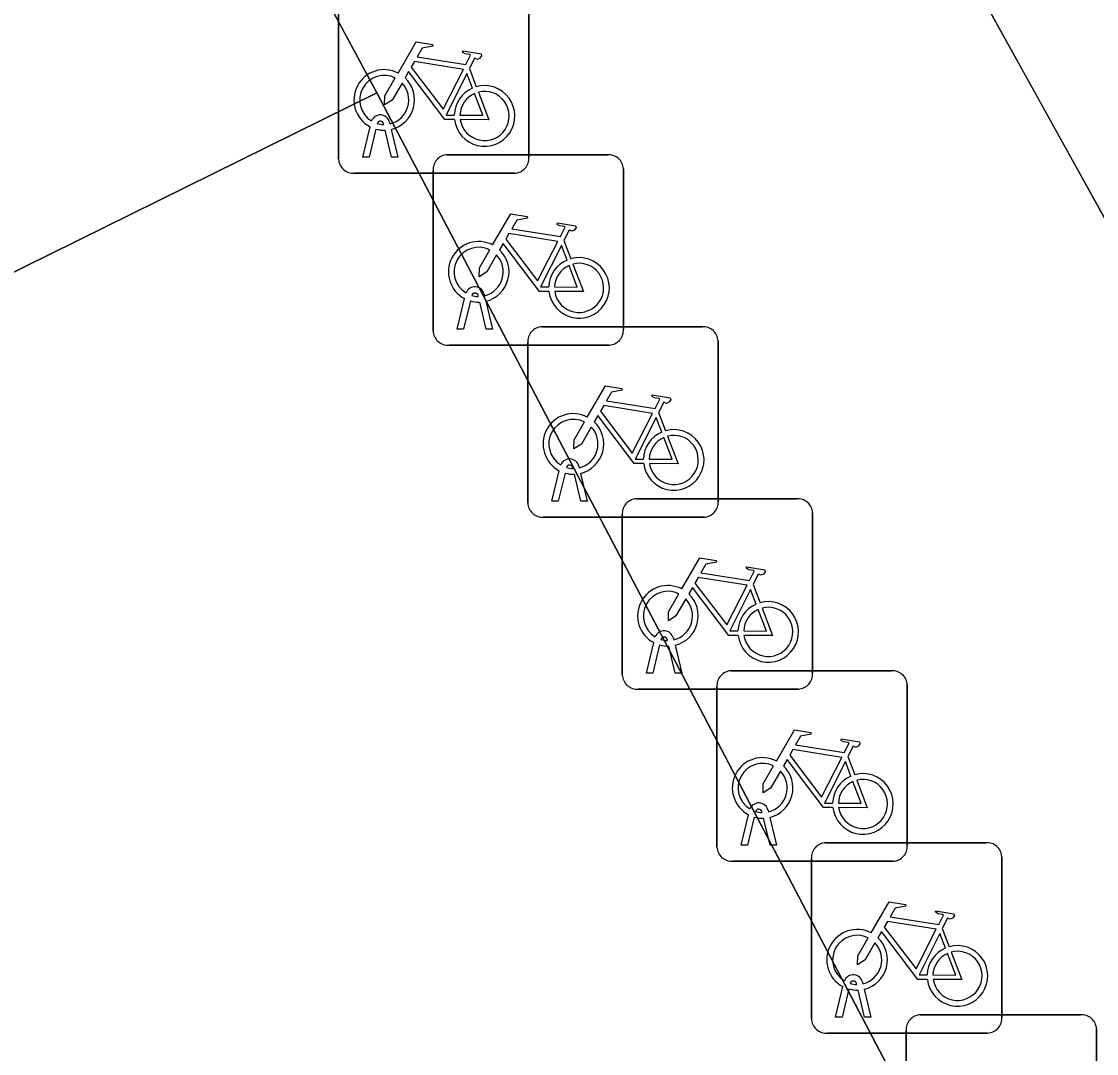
# Model space of a CAD drawing. Extents: x 161838 to 162344, y 381620 to 382160.
# Drawn here: x 162064.51 to 162070.15, y 381942.78 to 381948.2 of the extents above; entities that cross this region are included whole.
import ezdxf

# ---------------------------------------------------------------- set-up
doc = ezdxf.new("R2010")
doc.units = 0
for name, color, linetype in [('IMGEO_Fietsenrek', 7, 'Continuous'), ('IMGEO_Pand', 7, 'Continuous'), ('IMGEO_Voetpad_gesloten', 7, 'Continuous'), ('IMGEO_Voetpad_open', 7, 'Continuous')]:
    doc.layers.add(name, color=color, linetype=linetype)

msp = doc.modelspace()

# ---------------------------------------------------------------- linework, layer by layer
at = {"layer": 'IMGEO_Fietsenrek'}
for p, q in [((162066.1695, 381947.4739), (162066.1695, 381948.3148)), ((162066.1695, 381948.3148), (162066.1695, 381947.4739)), ((162067.1685, 381948.3241), (162067.1685, 381947.4832)), ((162067.1685, 381947.4832), (162067.1685, 381948.3241)), ((162066.8562, 381947.9482), (162066.8925, 381947.853)), ((162066.2965, 381947.4833), (162066.3348, 381947.6433)), ((162066.3652, 381947.6311), (162066.3299, 381947.4833)), ((162066.4069, 381947.6549), (162066.4059, 381947.6592)), ((162066.448, 381947.4833), (162066.4141, 381947.625)), ((162066.4376, 381947.6664), (162066.4394, 381947.6585)), ((162066.4464, 381947.6293), (162066.4814, 381947.4833)), ((162066.3299, 381947.4833), (162066.2965, 381947.4833)), ((162066.4814, 381947.4833), (162066.448, 381947.4833)), ((162066.7399, 381947.4965), (162067.5808, 381947.4965)), ((162067.5808, 381947.4965), (162066.7399, 381947.4965)), ((162067.0941, 381947.3995), (162066.2532, 381947.3995)), ((162066.2532, 381947.3995), (162067.0941, 381947.3995)), ((162066.6655, 381946.5719), (162066.6655, 381947.4128)), ((162066.6655, 381947.4128), (162066.6655, 381946.5719)), ((162067.6645, 381947.4221), (162067.6645, 381946.5812)), ((162067.6645, 381946.5812), (162067.6645, 381947.4221)), ((162067.3522, 381947.0462), (162067.3885, 381946.951)), ((162066.7925, 381946.5813), (162066.8308, 381946.7413)), ((162066.8612, 381946.7291), (162066.8259, 381946.5813)), ((162066.9029, 381946.7529), (162066.9019, 381946.7572)), ((162066.944, 381946.5813), (162066.9101, 381946.723)), ((162066.9336, 381946.7644), (162066.9354, 381946.7565)), ((162066.9424, 381946.7273), (162066.9774, 381946.5813)), ((162066.8259, 381946.5813), (162066.7925, 381946.5813)), ((162066.9774, 381946.5813), (162066.944, 381946.5813)), ((162067.2369, 381946.5935), (162068.0778, 381946.5935)), ((162068.0778, 381946.5935), (162067.2369, 381946.5935)), ((162067.5901, 381946.4975), (162066.7492, 381946.4975)), ((162066.7492, 381946.4975), (162067.5901, 381946.4975)), ((162067.1625, 381945.6689), (162067.1625, 381946.5098)), ((162067.1625, 381946.5098), (162067.1625, 381945.6689)), ((162068.1615, 381946.5191), (162068.1615, 381945.6782)), ((162068.1615, 381945.6782), (162068.1615, 381946.5191)), ((162067.8492, 381946.1432), (162067.8855, 381946.048)), ((162067.2895, 381945.6783), (162067.3278, 381945.8383)), ((162067.3582, 381945.8261), (162067.3229, 381945.6783)), ((162067.3999, 381945.8499), (162067.3989, 381945.8542)), ((162067.441, 381945.6783), (162067.4071, 381945.82)), ((162067.4306, 381945.8614), (162067.4324, 381945.8535)), ((162067.4394, 381945.8243), (162067.4744, 381945.6783)), ((162067.3229, 381945.6783), (162067.2895, 381945.6783)), ((162067.4744, 381945.6783), (162067.441, 381945.6783)), ((162067.7329, 381945.6915), (162068.5738, 381945.6915)), ((162068.5738, 381945.6915), (162067.7329, 381945.6915)), ((162068.0871, 381945.5945), (162067.2462, 381945.5945)), ((162067.2462, 381945.5945), (162068.0871, 381945.5945)), ((162067.6585, 381944.7669), (162067.6585, 381945.6078)), ((162067.6585, 381945.6078), (162067.6585, 381944.7669)), ((162068.6575, 381945.6171), (162068.6575, 381944.7762)), ((162068.6575, 381944.7762), (162068.6575, 381945.6171)), ((162068.3452, 381945.2412), (162068.3815, 381945.146)), ((162067.7855, 381944.7763), (162067.8238, 381944.9363)), ((162067.8542, 381944.9241), (162067.8189, 381944.7763)), ((162067.8959, 381944.9479), (162067.8949, 381944.9522)), ((162067.937, 381944.7763), (162067.9031, 381944.918)), ((162067.9266, 381944.9594), (162067.9284, 381944.9515)), ((162067.9354, 381944.9223), (162067.9704, 381944.7763)), ((162067.8189, 381944.7763), (162067.7855, 381944.7763)), ((162067.9704, 381944.7763), (162067.937, 381944.7763)), ((162068.2299, 381944.7885), (162069.0708, 381944.7885)), ((162069.0708, 381944.7885), (162068.2299, 381944.7885)), ((162068.5831, 381944.6925), (162067.7422, 381944.6925)), ((162067.7422, 381944.6925), (162068.5831, 381944.6925)), ((162068.1555, 381943.8639), (162068.1555, 381944.7048)), ((162068.1555, 381944.7048), (162068.1555, 381943.8639)), ((162069.1545, 381944.7141), (162069.1545, 381943.8732)), ((162069.1545, 381943.8732), (162069.1545, 381944.7141)), ((162068.8422, 381944.3382), (162068.8785, 381944.243)), ((162068.2825, 381943.8733), (162068.3208, 381944.0333)), ((162068.3512, 381944.0211), (162068.3159, 381943.8733)), ((162068.3929, 381944.0449), (162068.3919, 381944.0492)), ((162068.434, 381943.8733), (162068.4001, 381944.015)), ((162068.4236, 381944.0564), (162068.4254, 381944.0485)), ((162068.4324, 381944.0193), (162068.4674, 381943.8733)), ((162068.3159, 381943.8733), (162068.2825, 381943.8733)), ((162068.4674, 381943.8733), (162068.434, 381943.8733)), ((162068.7259, 381943.8865), (162069.5668, 381943.8865)), ((162069.5668, 381943.8865), (162068.7259, 381943.8865)), ((162069.0801, 381943.7895), (162068.2392, 381943.7895)), ((162068.2392, 381943.7895), (162069.0801, 381943.7895)), ((162068.6515, 381942.9619), (162068.6515, 381943.8028)), ((162068.6515, 381943.8028), (162068.6515, 381942.9619)), ((162069.6505, 381943.8121), (162069.6505, 381942.9712)), ((162069.6505, 381942.9712), (162069.6505, 381943.8121)), ((162069.3382, 381943.4362), (162069.3745, 381943.341)), ((162068.7785, 381942.9713), (162068.8168, 381943.1313)), ((162068.8472, 381943.1191), (162068.8119, 381942.9713)), ((162068.8889, 381943.1429), (162068.8879, 381943.1472)), ((162068.93, 381942.9713), (162068.8961, 381943.113)), ((162068.9196, 381943.1544), (162068.9214, 381943.1465)), ((162068.9284, 381943.1173), (162068.9634, 381942.9713)), ((162068.8119, 381942.9713), (162068.7785, 381942.9713)), ((162068.9634, 381942.9713), (162068.93, 381942.9713)), ((162069.2229, 381942.9835), (162070.0638, 381942.9835)), ((162070.0638, 381942.9835), (162069.2229, 381942.9835)), ((162069.5761, 381942.8875), (162068.7352, 381942.8875)), ((162068.7352, 381942.8875), (162069.5761, 381942.8875)), ((162069.1485, 381942.0589), (162069.1485, 381942.8998)), ((162069.1485, 381942.8998), (162069.1485, 381942.0589)), ((162070.1475, 381942.9091), (162070.1475, 381942.0682)), ((162070.1475, 381942.0682), (162070.1475, 381942.9091))]:
    msp.add_line(p, q, dxfattribs=at)
for points in [[(162066.4821, 381947.9252), (162066.5768, 381948.0887), (162066.663, 381948.0749), (162066.6647, 381948.0662), (162066.6086, 381948.0553), (162066.5824, 381948.01), (162066.8376, 381947.9692)], [(162066.8376, 381947.9692), (162066.8626, 381948.018), (162066.8575, 381948.022), (162066.8343, 381948.0257), (162066.8216, 381948.0332), (162066.8206, 381948.0363), (162066.8228, 381948.0409), (162066.9176, 381948.0258), (162066.9199, 381948.0155), (162066.9105, 381948.0031), (162066.8981, 381947.9967), (162066.8836, 381948.0029), (162066.8562, 381947.9482)], [(162066.8247, 381947.944), (162066.5679, 381947.985), (162066.5512, 381947.9562), (162066.7182, 381947.7359), (162066.8247, 381947.944)], [(162066.7778, 381947.6805), (162066.7281, 381947.6806), (162066.5374, 381947.9323), (162066.5184, 381947.8995)], [(162066.8727, 381947.846), (162066.8434, 381947.9228), (162066.734, 381947.7047), (162066.7767, 381947.7046)], [(162066.5028, 381947.8727), (162066.4512, 381947.7835), (162066.4113, 381947.7575), (162066.4125, 381947.805), (162066.467, 381947.8992)], [(162066.8067, 381947.7045), (162066.9266, 381947.7043), (162066.8834, 381947.8179)], [(162066.9032, 381947.8248), (162066.9582, 381947.6802), (162066.8081, 381947.6805)], [(162066.9781, 381947.0232), (162067.0728, 381947.1867), (162067.159, 381947.1729), (162067.1607, 381947.1642), (162067.1046, 381947.1533), (162067.0784, 381947.108), (162067.3336, 381947.0672)], [(162067.3336, 381947.0672), (162067.3586, 381947.116), (162067.3535, 381947.12), (162067.3303, 381947.1237), (162067.3176, 381947.1312), (162067.3166, 381947.1343), (162067.3188, 381947.1389), (162067.4136, 381947.1238), (162067.4159, 381947.1135), (162067.4065, 381947.1011), (162067.3941, 381947.0947), (162067.3796, 381947.1009), (162067.3522, 381947.0462)], [(162067.3207, 381947.042), (162067.0639, 381947.083), (162067.0472, 381947.0542), (162067.2142, 381946.8339), (162067.3207, 381947.042)], [(162067.2738, 381946.7785), (162067.2241, 381946.7786), (162067.0334, 381947.0303), (162067.0144, 381946.9975)], [(162067.3687, 381946.944), (162067.3394, 381947.0208), (162067.23, 381946.8027), (162067.2727, 381946.8026)], [(162066.9988, 381946.9707), (162066.9472, 381946.8815), (162066.9073, 381946.8555), (162066.9085, 381946.903), (162066.963, 381946.9972)], [(162067.3027, 381946.8025), (162067.4226, 381946.8023), (162067.3794, 381946.9159)], [(162067.3992, 381946.9228), (162067.4542, 381946.7782), (162067.3041, 381946.7785)], [(162067.4751, 381946.1202), (162067.5698, 381946.2837), (162067.656, 381946.2699), (162067.6577, 381946.2612), (162067.6016, 381946.2503), (162067.5754, 381946.205), (162067.8306, 381946.1642)], [(162067.8306, 381946.1642), (162067.8556, 381946.213), (162067.8505, 381946.217), (162067.8273, 381946.2207), (162067.8146, 381946.2282), (162067.8136, 381946.2313), (162067.8158, 381946.2359), (162067.9106, 381946.2208), (162067.9129, 381946.2105), (162067.9035, 381946.1981), (162067.8911, 381946.1917), (162067.8766, 381946.1979), (162067.8492, 381946.1432)], [(162067.8177, 381946.139), (162067.5609, 381946.18), (162067.5442, 381946.1512), (162067.7112, 381945.9309), (162067.8177, 381946.139)], [(162067.7708, 381945.8755), (162067.7211, 381945.8756), (162067.5304, 381946.1273), (162067.5114, 381946.0945)], [(162067.8657, 381946.041), (162067.8364, 381946.1178), (162067.727, 381945.8997), (162067.7697, 381945.8996)], [(162067.4958, 381946.0677), (162067.4442, 381945.9785), (162067.4043, 381945.9525), (162067.4055, 381946), (162067.46, 381946.0942)], [(162067.7997, 381945.8995), (162067.9196, 381945.8993), (162067.8764, 381946.0129)], [(162067.8962, 381946.0198), (162067.9512, 381945.8752), (162067.8011, 381945.8755)], [(162067.9711, 381945.2182), (162068.0658, 381945.3817), (162068.152, 381945.3679), (162068.1537, 381945.3592), (162068.0976, 381945.3483), (162068.0714, 381945.303), (162068.3266, 381945.2622)], [(162068.3266, 381945.2622), (162068.3516, 381945.311), (162068.3465, 381945.315), (162068.3233, 381945.3187), (162068.3106, 381945.3262), (162068.3096, 381945.3293), (162068.3118, 381945.3339), (162068.4066, 381945.3188), (162068.4089, 381945.3085), (162068.3995, 381945.2961), (162068.3871, 381945.2897), (162068.3726, 381945.2959), (162068.3452, 381945.2412)], [(162068.3137, 381945.237), (162068.0569, 381945.278), (162068.0402, 381945.2492), (162068.2072, 381945.0289), (162068.3137, 381945.237)], [(162068.2668, 381944.9735), (162068.2171, 381944.9736), (162068.0264, 381945.2253), (162068.0074, 381945.1925)], [(162068.3617, 381945.139), (162068.3324, 381945.2158), (162068.223, 381944.9977), (162068.2657, 381944.9976)], [(162067.9918, 381945.1657), (162067.9402, 381945.0765), (162067.9003, 381945.0505), (162067.9015, 381945.098), (162067.956, 381945.1922)], [(162068.2957, 381944.9975), (162068.4156, 381944.9973), (162068.3724, 381945.1109)], [(162068.3922, 381945.1178), (162068.4472, 381944.9732), (162068.2971, 381944.9735)], [(162068.4681, 381944.3152), (162068.5628, 381944.4787), (162068.649, 381944.4649), (162068.6507, 381944.4562), (162068.5946, 381944.4453), (162068.5684, 381944.4), (162068.8236, 381944.3592)], [(162068.8236, 381944.3592), (162068.8486, 381944.408), (162068.8435, 381944.412), (162068.8203, 381944.4157), (162068.8076, 381944.4232), (162068.8066, 381944.4263), (162068.8088, 381944.4309), (162068.9036, 381944.4158), (162068.9059, 381944.4055), (162068.8965, 381944.3931), (162068.8841, 381944.3867), (162068.8696, 381944.3929), (162068.8422, 381944.3382)], [(162068.8107, 381944.334), (162068.5539, 381944.375), (162068.5372, 381944.3462), (162068.7042, 381944.1259), (162068.8107, 381944.334)], [(162068.7638, 381944.0705), (162068.7141, 381944.0706), (162068.5234, 381944.3223), (162068.5044, 381944.2895)], [(162068.8587, 381944.236), (162068.8294, 381944.3128), (162068.72, 381944.0947), (162068.7627, 381944.0946)], [(162068.4888, 381944.2627), (162068.4372, 381944.1735), (162068.3973, 381944.1475), (162068.3985, 381944.195), (162068.453, 381944.2892)], [(162068.7927, 381944.0945), (162068.9126, 381944.0943), (162068.8694, 381944.2079)], [(162068.8892, 381944.2148), (162068.9442, 381944.0702), (162068.7941, 381944.0705)], [(162068.9641, 381943.4132), (162069.0588, 381943.5767), (162069.145, 381943.5629), (162069.1467, 381943.5542), (162069.0906, 381943.5433), (162069.0644, 381943.498), (162069.3196, 381943.4572)], [(162069.3196, 381943.4572), (162069.3446, 381943.506), (162069.3395, 381943.51), (162069.3163, 381943.5137), (162069.3036, 381943.5212), (162069.3026, 381943.5243), (162069.3048, 381943.5289), (162069.3996, 381943.5138), (162069.4019, 381943.5035), (162069.3925, 381943.4911), (162069.3801, 381943.4847), (162069.3656, 381943.4909), (162069.3382, 381943.4362)], [(162069.3067, 381943.432), (162069.0499, 381943.473), (162069.0332, 381943.4442), (162069.2002, 381943.2239), (162069.3067, 381943.432)], [(162068.9848, 381943.3607), (162068.9332, 381943.2715), (162068.8933, 381943.2455), (162068.8945, 381943.293), (162068.949, 381943.3872)], [(162069.2598, 381943.1685), (162069.2101, 381943.1686), (162069.0194, 381943.4203), (162069.0004, 381943.3875)], [(162069.3547, 381943.334), (162069.3254, 381943.4108), (162069.216, 381943.1927), (162069.2587, 381943.1926)], [(162069.2887, 381943.1925), (162069.4086, 381943.1923), (162069.3654, 381943.3059)], [(162069.3852, 381943.3128), (162069.4402, 381943.1682), (162069.2901, 381943.1685)]]:
    msp.add_lwpolyline(points, dxfattribs=at)
for centre, radius, start, end in [((162066.4091, 381947.7839), 0.159, 62.6766, 242.1369), ((162066.4091, 381947.7839), 0.129, 63.3192, 238.903), ((162066.4091, 381947.7839), 0.129, 283.6043, 43.4302), ((162066.4091, 381947.7839), 0.159, 283.5766, 46.6042), ((162066.9357, 381947.6999), 0.159, 113.3408, 178.3217), ((162066.9357, 381947.6999), 0.159, 187.0065, 105.7708), ((162066.9357, 381947.6999), 0.129, 113.923, 177.9556), ((162066.9357, 381947.6999), 0.129, 188.6715, 104.5883), ((162066.3889, 381947.6553), 0.0499, 12.8025, 158.6934), ((162066.4091, 381947.7839), 0.159, 253.9967, 271.7867), ((162066.3889, 381947.6553), 0.0174, 12.8025, 163.4502), ((162066.4091, 381947.7839), 0.129, 253.415, 269.0204), ((162066.2474, 381947.4772), 0.0779, 182.4484, 274.2845), ((162066.2474, 381947.4772), 0.0779, 182.4484, 274.2845), ((162066.7432, 381947.4186), 0.0779, 92.4484, 184.2845), ((162066.7432, 381947.4186), 0.0779, 92.4484, 184.2845), ((162067.0908, 381947.4774), 0.0779, 272.4484, 4.2845), ((162067.0908, 381947.4774), 0.0779, 272.4484, 4.2845), ((162067.5866, 381947.4188), 0.0779, 2.4484, 94.2845), ((162067.5866, 381947.4188), 0.0779, 2.4484, 94.2845), ((162066.9051, 381946.8819), 0.159, 62.6766, 242.1369), ((162066.9051, 381946.8819), 0.129, 63.3192, 238.903), ((162066.9051, 381946.8819), 0.129, 283.6043, 43.4302), ((162066.9051, 381946.8819), 0.159, 283.5766, 46.6042), ((162067.4317, 381946.7979), 0.159, 113.3408, 178.3217), ((162067.4317, 381946.7979), 0.159, 187.0065, 105.7708), ((162067.4317, 381946.7979), 0.129, 113.923, 177.9556), ((162067.4317, 381946.7979), 0.129, 188.6715, 104.5883), ((162066.8849, 381946.7533), 0.0499, 12.8025, 158.6934), ((162066.9051, 381946.8819), 0.159, 253.9967, 271.7867), ((162066.8849, 381946.7533), 0.0174, 12.8025, 163.4502), ((162066.9051, 381946.8819), 0.129, 253.415, 269.0204), ((162066.7434, 381946.5752), 0.0779, 182.4484, 274.2845), ((162066.7434, 381946.5752), 0.0779, 182.4484, 274.2845), ((162067.2402, 381946.5156), 0.0779, 92.4484, 184.2845), ((162067.2402, 381946.5156), 0.0779, 92.4484, 184.2845), ((162067.5868, 381946.5754), 0.0779, 272.4484, 4.2845), ((162067.5868, 381946.5754), 0.0779, 272.4484, 4.2845), ((162068.0836, 381946.5158), 0.0779, 2.4484, 94.2845), ((162068.0836, 381946.5158), 0.0779, 2.4484, 94.2845), ((162067.4021, 381945.9789), 0.159, 62.6766, 242.1369), ((162067.4021, 381945.9789), 0.129, 63.3192, 238.903), ((162067.4021, 381945.9789), 0.129, 283.6043, 43.4302), ((162067.4021, 381945.9789), 0.159, 283.5766, 46.6042), ((162067.9287, 381945.8949), 0.159, 113.3408, 178.3217), ((162067.9287, 381945.8949), 0.159, 187.0065, 105.7708), ((162067.9287, 381945.8949), 0.129, 113.923, 177.9556), ((162067.9287, 381945.8949), 0.129, 188.6715, 104.5883), ((162067.3819, 381945.8503), 0.0499, 12.8025, 158.6934), ((162067.4021, 381945.9789), 0.159, 253.9967, 271.7867), ((162067.3819, 381945.8503), 0.0174, 12.8025, 163.4502), ((162067.4021, 381945.9789), 0.129, 253.415, 269.0204), ((162067.2404, 381945.6722), 0.0779, 182.4484, 274.2845), ((162067.2404, 381945.6722), 0.0779, 182.4484, 274.2845), ((162067.7362, 381945.6136), 0.0779, 92.4484, 184.2845), ((162067.7362, 381945.6136), 0.0779, 92.4484, 184.2845), ((162068.0838, 381945.6724), 0.0779, 272.4484, 4.2845), ((162068.0838, 381945.6724), 0.0779, 272.4484, 4.2845), ((162068.5796, 381945.6138), 0.0779, 2.4484, 94.2845), ((162068.5796, 381945.6138), 0.0779, 2.4484, 94.2845), ((162067.8981, 381945.0769), 0.159, 62.6766, 242.1369), ((162067.8981, 381945.0769), 0.129, 63.3192, 238.903), ((162067.8981, 381945.0769), 0.159, 283.5766, 46.6042), ((162067.8981, 381945.0769), 0.129, 283.6043, 43.4302), ((162068.4247, 381944.9929), 0.159, 113.3408, 178.3217), ((162068.4247, 381944.9929), 0.159, 187.0065, 105.7708), ((162068.4247, 381944.9929), 0.129, 113.923, 177.9556), ((162068.4247, 381944.9929), 0.129, 188.6715, 104.5883), ((162067.8779, 381944.9483), 0.0499, 12.8025, 158.6934), ((162067.8981, 381945.0769), 0.159, 253.9967, 271.7867), ((162067.8779, 381944.9483), 0.0174, 12.8025, 163.4502), ((162067.8981, 381945.0769), 0.129, 253.415, 269.0204), ((162067.7364, 381944.7702), 0.0779, 182.4484, 274.2845), ((162067.7364, 381944.7702), 0.0779, 182.4484, 274.2845), ((162068.2332, 381944.7106), 0.0779, 92.4484, 184.2845), ((162068.2332, 381944.7106), 0.0779, 92.4484, 184.2845), ((162068.5798, 381944.7704), 0.0779, 272.4484, 4.2845), ((162068.5798, 381944.7704), 0.0779, 272.4484, 4.2845), ((162069.0766, 381944.7108), 0.0779, 2.4484, 94.2845), ((162069.0766, 381944.7108), 0.0779, 2.4484, 94.2845), ((162068.3951, 381944.1739), 0.159, 62.6766, 242.1369), ((162068.3951, 381944.1739), 0.129, 63.3192, 238.903), ((162068.3951, 381944.1739), 0.129, 283.6043, 43.4302), ((162068.3951, 381944.1739), 0.159, 283.5766, 46.6042), ((162068.9217, 381944.0899), 0.159, 113.3408, 178.3217), ((162068.9217, 381944.0899), 0.159, 187.0065, 105.7708), ((162068.9217, 381944.0899), 0.129, 113.923, 177.9556), ((162068.9217, 381944.0899), 0.129, 188.6715, 104.5883), ((162068.3749, 381944.0453), 0.0499, 12.8025, 158.6934), ((162068.3951, 381944.1739), 0.159, 253.9967, 271.7867), ((162068.3749, 381944.0453), 0.0174, 12.8025, 163.4502), ((162068.3951, 381944.1739), 0.129, 253.415, 269.0204), ((162068.2334, 381943.8672), 0.0779, 182.4484, 274.2845), ((162068.2334, 381943.8672), 0.0779, 182.4484, 274.2845), ((162068.7292, 381943.8086), 0.0779, 92.4484, 184.2845), ((162068.7292, 381943.8086), 0.0779, 92.4484, 184.2845), ((162069.0768, 381943.8674), 0.0779, 272.4484, 4.2845), ((162069.0768, 381943.8674), 0.0779, 272.4484, 4.2845), ((162069.5726, 381943.8088), 0.0779, 2.4484, 94.2845), ((162069.5726, 381943.8088), 0.0779, 2.4484, 94.2845), ((162068.8911, 381943.2719), 0.159, 62.6766, 242.1369), ((162068.8911, 381943.2719), 0.129, 63.3192, 238.903), ((162068.8911, 381943.2719), 0.159, 283.5766, 46.6042), ((162068.8911, 381943.2719), 0.129, 283.6043, 43.4302), ((162069.4177, 381943.1879), 0.159, 113.3408, 178.3217), ((162069.4177, 381943.1879), 0.159, 187.0065, 105.7708), ((162069.4177, 381943.1879), 0.129, 113.923, 177.9556), ((162069.4177, 381943.1879), 0.129, 188.6715, 104.5883), ((162068.8709, 381943.1433), 0.0499, 12.8025, 158.6934), ((162068.8911, 381943.2719), 0.159, 253.9967, 271.7867), ((162068.8709, 381943.1433), 0.0174, 12.8025, 163.4502), ((162068.8911, 381943.2719), 0.129, 253.415, 269.0204), ((162068.7294, 381942.9652), 0.0779, 182.4484, 274.2845), ((162068.7294, 381942.9652), 0.0779, 182.4484, 274.2845), ((162069.2262, 381942.9056), 0.0779, 92.4484, 184.2845), ((162069.2262, 381942.9056), 0.0779, 92.4484, 184.2845), ((162069.5728, 381942.9654), 0.0779, 272.4484, 4.2845), ((162069.5728, 381942.9654), 0.0779, 272.4484, 4.2845), ((162070.0696, 381942.9058), 0.0779, 2.4484, 94.2845), ((162070.0696, 381942.9058), 0.0779, 2.4484, 94.2845)]:
    msp.add_arc(centre, radius, start, end, dxfattribs=at)
at = {"layer": 'IMGEO_Pand'}
for points in [[(162044.575, 381936.811), (162053.987, 381941.913), (162054.069, 381941.748), (162066.371, 381947.822), (162062.347, 381955.3), (162062.507, 381955.382), (162058.681, 381962.82), (162058.486, 381962.719), (162057.297, 381965.039), (162053.805, 381971.851), (162031.141, 381959.872), (162033.406, 381955.541), (162034.815, 381952.864), (162035.005, 381952.503), (162034.793, 381952.391), (162043.321, 381936.152)], [(162075.894, 381930.692), (162074.751, 381932.689), (162069.509, 381941.843), (162066.371, 381947.822), (162054.069, 381941.748), (162053.987, 381941.913), (162044.575, 381936.811), (162053.643, 381919.53), (162055.618, 381920.566), (162057.453, 381917.069), (162058.516, 381917.626), (162059.271, 381916.187), (162060.487, 381913.893), (162068.246, 381899.392), (162079.566, 381905.699), (162087.585, 381910.167), (162084.904, 381914.958)]]:
    msp.add_lwpolyline(points, close=True, dxfattribs=at)
at = {"layer": 'IMGEO_Voetpad_gesloten'}
msp.add_lwpolyline([(162098.586, 381900.124), (162096.572, 381903.769), (162091.753, 381912.428), (162090.167, 381915.302), (162083.042, 381928.054), (162081.149, 381931.463), (162080.602, 381932.468), (162072.542, 381946.984), (162070.413, 381950.888), (162062.149, 381965.788), (162060.262, 381969.214), (162058.476, 381968.271), (162102.392, 381889.138), (162103.406, 381887.421), (162107.813, 381880.741), (162110.7, 381876.627)], dxfattribs=at)
at = {"layer": 'IMGEO_Voetpad_open'}
msp.add_lwpolyline([(162102.392, 381889.138), (162058.476, 381968.271), (162055.738, 381973.205), (162053.684, 381972.093), (162053.805, 381971.851), (162057.297, 381965.039), (162058.486, 381962.719), (162058.681, 381962.82), (162062.507, 381955.382), (162062.347, 381955.3), (162066.371, 381947.822), (162069.509, 381941.843), (162074.751, 381932.689), (162075.894, 381930.692), (162084.904, 381914.958)], dxfattribs=at)

doc.saveas('drawing.dxf')
